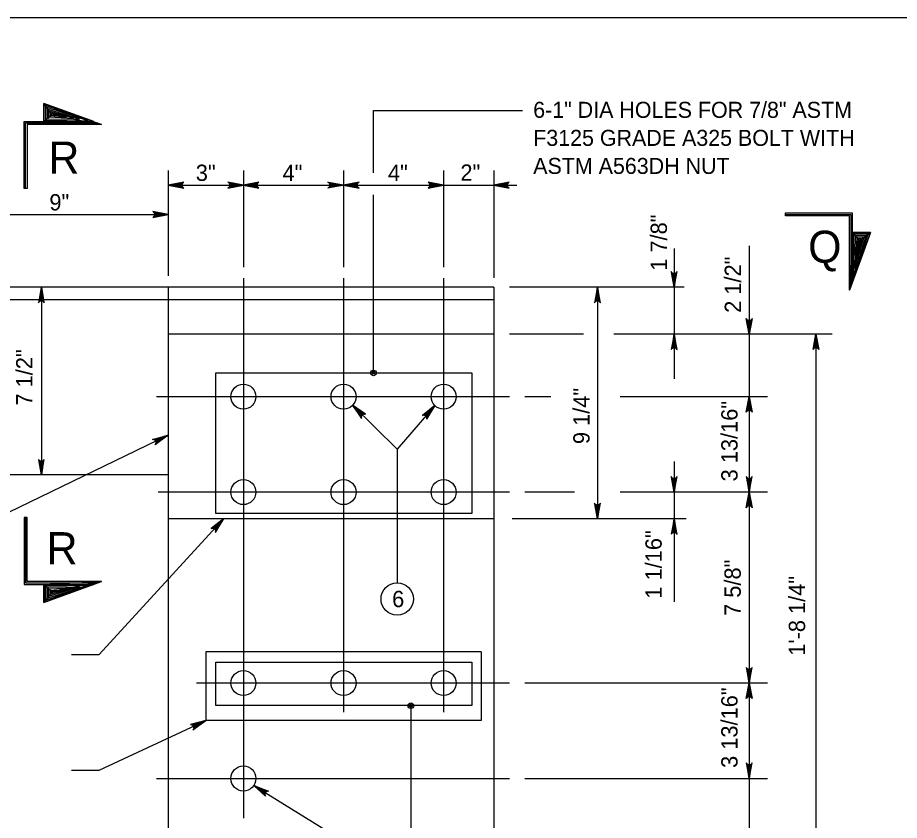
# Model space of a CAD drawing. Extents: x 632007860 to 635435983, y 295418622 to 297794622.
# Drawn here: x 634198331 to 634366113, y 295844947 to 295997622 of the extents above; entities that cross this region are included whole.
import ezdxf

# ---------------------------------------------------------------- set-up
doc = ezdxf.new("R2010")
doc.units = 0
for name, color, linetype in [('1', 7, 'Continuous'), ('8', 7, 'Continuous'), ('S-DETL-DIMS', 7, 'Continuous'), ('S-DETL-T120', 7, 'Continuous'), ('S-DETL-T240', 7, 'Continuous'), ('S-STEL', 7, 'Continuous')]:
    doc.layers.add(name, color=color, linetype=linetype)

msp = doc.modelspace()

# ---------------------------------------------------------------- linework, layer by layer
at = {"layer": '1'}
msp.add_line((633729860, 295997622), (634515860, 295997622), dxfattribs=at)
at = {"layer": '8'}
for p, q in [((634241293, 295948059), (634241293, 295845344)), ((634260341, 295948059), (634260341, 295865543)), ((634279390, 295948059), (634279390, 295865543)), ((634291933, 295925532), (634224763, 295925532)), ((634291933, 295907375), (634225070, 295907375)), ((634291933, 295871062), (634232388, 295871062)), ((634224763, 295852906), (634291933, 295852906))]:
    msp.add_line(p, q, dxfattribs=at)
at = {"layer": 'S-DETL-DIMS'}
for p, q in [((634227006, 295968528), (634227006, 295948537)), ((634241293, 295968528), (634241293, 295950183)), ((634260341, 295968528), (634260341, 295950183)), ((634279390, 295968528), (634279390, 295950183)), ((634288915, 295968528), (634288915, 295948122)), ((634227006, 295965771), (634293302, 295965771)), ((634184143, 295960169), (634227006, 295960169)), ((634337544, 295954211), (634337544, 295826801)), ((634323256, 295953709), (634323256, 295928950)), ((634202846, 295946369), (634202846, 295910650)), ((634325154, 295946369), (634291914, 295946369)), ((634308668, 295946369), (634308668, 295902318)), ((634305989, 295937436), (634291914, 295937436)), ((634353314, 295937436), (634311788, 295937436)), ((634350238, 295937436), (634350238, 295841001)), ((634299813, 295925532), (634294832, 295925532)), ((634340992, 295925532), (634312955, 295925532)), ((634262064, 295923889), (634270539, 295915532)), ((634277717, 295923839), (634270539, 295915532)), ((634227006, 295918226), (634185729, 295898258)), ((634270539, 295915532), (634270539, 295890129)), ((634323256, 295913197), (634323256, 295886521)), ((634323256, 295913070), (634323256, 295902318)), ((634304316, 295907375), (634294832, 295907375)), ((634340992, 295907375), (634312955, 295907375)), ((634213834, 295876466), (634237520, 295902318)), ((634325572, 295902318), (634292445, 295902318)), ((634208600, 295876466), (634213834, 295876466)), ((634340992, 295871062), (634294832, 295871062)), ((634213834, 295854523), (634234149, 295863918)), ((634208600, 295854523), (634213834, 295854523)), ((634294832, 295852906), (634340992, 295852906)), ((634243282, 295851598), (634273162, 295833077))]:
    msp.add_line(p, q, dxfattribs=at)
for points in [[(634200121, 295965153), (634199592, 295965153), (634199592, 295977853), (634203296, 295977853), (634203296, 295981320), (634214275, 295977324), (634200121, 295977324)], [(634344428, 295959940), (634344428, 295960469), (634357128, 295960469), (634357128, 295956765), (634360595, 295956765), (634356599, 295945786), (634356599, 295959940)], [(634236030, 295930046), (634284771, 295930046), (634284771, 295903315), (634236030, 295903315)], [(634200121, 295902528), (634199592, 295902528), (634199592, 295889828), (634203296, 295889828), (634203296, 295886361), (634214275, 295890357), (634200121, 295890357)], [(634236030, 295875025), (634284771, 295875025), (634284771, 295866774), (634236030, 295866774)]]:
    msp.add_lwpolyline(points, close=True, dxfattribs=at)
for points in [[(634199856, 295965153), (634199856, 295977589), (634213548, 295977589), (634214275, 295977324), (634200121, 295977324), (634200121, 295965153), (634199592, 295965153), (634199592, 295977853), (634212821, 295977853), (634203296, 295981320), (634203296, 295977853), (634214275, 295977324), (634203637, 295980895), (634203614, 295978108), (634211745, 295978016), (634203923, 295980528), (634203923, 295978406), (634210117, 295978314), (634204222, 295980149), (634204233, 295978727), (634209039, 295978486), (634204508, 295979748), (634204520, 295978991), (634207616, 295978739), (634204761, 295979484), (634204795, 295979163), (634206481, 295978968), (634204767, 295979326), (634203296, 295981320), (634203296, 295977853), (634204795, 295979163), (634214275, 295977324)], [(634266045, 295968106), (634266045, 295979980), (634294426, 295979980)], [(634227006, 295965771), (634229965, 295965216), (634229851, 295965295), (634229737, 295965374), (634229678, 295965473), (634229619, 295965572), (634229602, 295965672), (634229585, 295965771), (634229602, 295965870), (634229619, 295965969), (634229678, 295966068), (634229737, 295966168), (634229851, 295966247), (634229965, 295966326), (634227006, 295965771), (634229851, 295966247), (634229737, 295966168), (634227006, 295965771), (634229678, 295966068), (634229619, 295965969), (634227006, 295965771), (634229602, 295965870), (634229585, 295965771), (634227006, 295965771), (634229602, 295965672), (634229619, 295965572), (634227006, 295965771), (634229678, 295965473), (634229737, 295965374), (634227006, 295965771), (634229851, 295965295)], [(634241293, 295965771), (634238334, 295966326), (634238448, 295966247), (634238562, 295966168), (634238621, 295966068), (634238680, 295965969), (634238697, 295965870), (634238714, 295965771), (634238697, 295965672), (634238680, 295965572), (634238621, 295965473), (634238562, 295965374), (634238448, 295965295), (634238334, 295965216), (634241293, 295965771), (634238448, 295965295), (634238562, 295965374), (634241293, 295965771), (634238621, 295965473), (634238680, 295965572), (634241293, 295965771), (634238697, 295965672), (634238714, 295965771), (634241293, 295965771), (634238697, 295965870), (634238680, 295965969), (634241293, 295965771), (634238621, 295966068), (634238562, 295966168), (634241293, 295965771), (634238448, 295966247)], [(634241293, 295965771), (634244253, 295965216), (634244139, 295965295), (634244025, 295965374), (634243966, 295965473), (634243907, 295965572), (634243890, 295965672), (634243873, 295965771), (634243890, 295965870), (634243907, 295965969), (634243966, 295966068), (634244025, 295966168), (634244139, 295966247), (634244253, 295966326), (634241293, 295965771), (634244139, 295966247), (634244025, 295966168), (634241293, 295965771), (634243966, 295966068), (634243907, 295965969), (634241293, 295965771), (634243890, 295965870), (634243873, 295965771), (634241293, 295965771), (634243890, 295965672), (634243907, 295965572), (634241293, 295965771), (634243966, 295965473), (634244025, 295965374), (634241293, 295965771), (634244139, 295965295)], [(634260341, 295965771), (634257382, 295965216), (634257496, 295965295), (634257610, 295965374), (634257669, 295965473), (634257728, 295965572), (634257745, 295965672), (634257762, 295965771), (634257745, 295965870), (634257728, 295965969), (634257669, 295966068), (634257610, 295966168), (634257496, 295966247), (634257382, 295966326), (634260341, 295965771), (634257496, 295966247), (634257610, 295966168), (634260341, 295965771), (634257669, 295966068), (634257728, 295965969), (634260341, 295965771), (634257745, 295965870), (634257762, 295965771), (634260341, 295965771), (634257745, 295965672), (634257728, 295965572), (634260341, 295965771), (634257669, 295965473), (634257610, 295965374), (634260341, 295965771), (634257496, 295965295)], [(634260341, 295965771), (634263301, 295965216), (634263187, 295965295), (634263073, 295965374), (634263014, 295965473), (634262955, 295965572), (634262938, 295965672), (634262921, 295965771), (634262938, 295965870), (634262955, 295965969), (634263014, 295966068), (634263073, 295966168), (634263187, 295966247), (634263301, 295966326), (634260341, 295965771), (634263187, 295966247), (634263073, 295966168), (634260341, 295965771), (634263014, 295966068), (634262955, 295965969), (634260341, 295965771), (634262938, 295965870), (634262921, 295965771), (634260341, 295965771), (634262938, 295965672), (634262955, 295965572), (634260341, 295965771), (634263014, 295965473), (634263073, 295965374), (634260341, 295965771), (634263187, 295965295)], [(634279390, 295965771), (634276430, 295966326), (634276544, 295966247), (634276658, 295966168), (634276717, 295966068), (634276776, 295965969), (634276793, 295965870), (634276810, 295965771), (634276793, 295965672), (634276776, 295965572), (634276717, 295965473), (634276658, 295965374), (634276544, 295965295), (634276430, 295965216), (634279390, 295965771), (634276544, 295965295), (634276658, 295965374), (634279390, 295965771), (634276717, 295965473), (634276776, 295965572), (634279390, 295965771), (634276793, 295965672), (634276810, 295965771), (634279390, 295965771), (634276793, 295965870), (634276776, 295965969), (634279390, 295965771), (634276717, 295966068), (634276658, 295966168), (634279390, 295965771), (634276544, 295966247)], [(634288915, 295965771), (634291874, 295965216), (634291760, 295965295), (634291646, 295965374), (634291587, 295965473), (634291528, 295965572), (634291511, 295965672), (634291494, 295965771), (634291511, 295965870), (634291528, 295965969), (634291587, 295966068), (634291646, 295966168), (634291760, 295966247), (634291874, 295966326), (634288915, 295965771), (634291760, 295966247), (634291646, 295966168), (634288915, 295965771), (634291587, 295966068), (634291528, 295965969), (634288915, 295965771), (634291511, 295965870), (634291494, 295965771), (634288915, 295965771), (634291511, 295965672), (634291528, 295965572), (634288915, 295965771), (634291587, 295965473), (634291646, 295965374), (634288915, 295965771), (634291760, 295965295)], [(634266045, 295930046), (634266045, 295963892)], [(634227006, 295960169), (634224046, 295960723), (634224160, 295960644), (634224274, 295960565), (634224333, 295960466), (634224392, 295960367), (634224409, 295960268), (634224426, 295960169), (634224409, 295960069), (634224392, 295959970), (634224333, 295959871), (634224274, 295959772), (634224160, 295959693), (634224046, 295959614), (634227006, 295960169), (634224160, 295959693), (634224274, 295959772), (634227006, 295960169), (634224333, 295959871), (634224392, 295959970), (634227006, 295960169), (634224409, 295960069), (634224426, 295960169), (634227006, 295960169), (634224409, 295960268), (634224392, 295960367), (634227006, 295960169), (634224333, 295960466), (634224274, 295960565), (634227006, 295960169), (634224160, 295960644)], [(634344428, 295960204), (634356864, 295960204), (634356864, 295946513), (634356599, 295945786), (634356599, 295959940), (634344428, 295959940), (634344428, 295960469), (634357128, 295960469), (634357128, 295947240), (634360595, 295956765), (634357128, 295956765), (634356599, 295945786), (634360170, 295956424), (634357383, 295956447), (634357291, 295948315), (634359803, 295956137), (634357681, 295956137), (634357589, 295949944), (634359424, 295955839), (634358002, 295955827), (634357761, 295951022), (634359023, 295955552), (634358266, 295955541), (634358014, 295952444), (634358759, 295955300), (634358438, 295955265), (634358243, 295953580), (634358601, 295955293), (634360595, 295956765), (634357128, 295956765), (634358438, 295955265), (634356599, 295945786)], [(634323256, 295946369), (634323811, 295949328), (634323732, 295949214), (634323653, 295949100), (634323554, 295949041), (634323455, 295948983), (634323355, 295948966), (634323256, 295948949), (634323157, 295948966), (634323058, 295948983), (634322959, 295949041), (634322859, 295949100), (634322780, 295949214), (634322701, 295949328), (634323256, 295946369), (634322780, 295949214), (634322859, 295949100), (634323256, 295946369), (634322959, 295949041), (634323058, 295948983), (634323256, 295946369), (634323157, 295948966), (634323256, 295948949), (634323256, 295946369), (634323355, 295948966), (634323455, 295948983), (634323256, 295946369), (634323554, 295949041), (634323653, 295949100), (634323256, 295946369), (634323732, 295949214)], [(634202846, 295946369), (634202291, 295943409), (634202370, 295943524), (634202449, 295943638), (634202548, 295943696), (634202648, 295943755), (634202747, 295943772), (634202846, 295943789), (634202945, 295943772), (634203044, 295943755), (634203144, 295943696), (634203243, 295943638), (634203322, 295943524), (634203401, 295943409), (634202846, 295946369), (634203322, 295943524), (634203243, 295943638), (634202846, 295946369), (634203144, 295943696), (634203044, 295943755), (634202846, 295946369), (634202945, 295943772), (634202846, 295943789), (634202846, 295946369), (634202747, 295943772), (634202648, 295943755), (634202846, 295946369), (634202548, 295943696), (634202449, 295943638), (634202846, 295946369), (634202370, 295943524)], [(634308668, 295946369), (634308113, 295943409), (634308192, 295943524), (634308271, 295943638), (634308370, 295943696), (634308470, 295943755), (634308569, 295943772), (634308668, 295943789), (634308767, 295943772), (634308866, 295943755), (634308966, 295943696), (634309065, 295943638), (634309144, 295943524), (634309223, 295943409), (634308668, 295946369), (634309144, 295943524), (634309065, 295943638), (634308668, 295946369), (634308966, 295943696), (634308866, 295943755), (634308668, 295946369), (634308767, 295943772), (634308668, 295943789), (634308668, 295946369), (634308569, 295943772), (634308470, 295943755), (634308668, 295946369), (634308370, 295943696), (634308271, 295943638), (634308668, 295946369), (634308192, 295943524)], [(634337544, 295937436), (634336989, 295940396), (634337068, 295940282), (634337147, 295940168), (634337246, 295940109), (634337345, 295940050), (634337445, 295940033), (634337544, 295940016), (634337643, 295940033), (634337742, 295940050), (634337841, 295940109), (634337941, 295940168), (634338020, 295940282), (634338099, 295940396), (634337544, 295937436), (634338020, 295940282), (634337941, 295940168), (634337544, 295937436), (634337841, 295940109), (634337742, 295940050), (634337544, 295937436), (634337643, 295940033), (634337544, 295940016), (634337544, 295937436), (634337445, 295940033), (634337345, 295940050), (634337544, 295937436), (634337246, 295940109), (634337147, 295940168), (634337544, 295937436), (634337068, 295940282)], [(634323256, 295937436), (634322701, 295934477), (634322780, 295934591), (634322859, 295934705), (634322959, 295934764), (634323058, 295934823), (634323157, 295934840), (634323256, 295934857), (634323355, 295934840), (634323455, 295934823), (634323554, 295934764), (634323653, 295934705), (634323732, 295934591), (634323811, 295934477), (634323256, 295937436), (634323732, 295934591), (634323653, 295934705), (634323256, 295937436), (634323554, 295934764), (634323455, 295934823), (634323256, 295937436), (634323355, 295934840), (634323256, 295934857), (634323256, 295937436), (634323157, 295934840), (634323058, 295934823), (634323256, 295937436), (634322959, 295934764), (634322859, 295934705), (634323256, 295937436), (634322780, 295934591)], [(634350238, 295937436), (634350793, 295934477), (634350714, 295934591), (634350635, 295934705), (634350535, 295934764), (634350436, 295934823), (634350337, 295934840), (634350238, 295934857), (634350138, 295934840), (634350039, 295934823), (634349940, 295934764), (634349841, 295934705), (634349762, 295934591), (634349683, 295934477), (634350238, 295937436), (634349762, 295934591), (634349841, 295934705), (634350238, 295937436), (634349940, 295934764), (634350039, 295934823), (634350238, 295937436), (634350138, 295934840), (634350238, 295934857), (634350238, 295937436), (634350337, 295934840), (634350436, 295934823), (634350238, 295937436), (634350535, 295934764), (634350635, 295934705), (634350238, 295937436), (634350714, 295934591)], [(634337544, 295925532), (634338099, 295922573), (634338020, 295922687), (634337941, 295922801), (634337841, 295922859), (634337742, 295922918), (634337643, 295922935), (634337544, 295922952), (634337445, 295922935), (634337345, 295922918), (634337246, 295922859), (634337147, 295922801), (634337068, 295922687), (634336989, 295922573), (634337544, 295925532), (634337068, 295922687), (634337147, 295922801), (634337544, 295925532), (634337246, 295922859), (634337345, 295922918), (634337544, 295925532), (634337445, 295922935), (634337544, 295922952), (634337544, 295925532), (634337643, 295922935), (634337742, 295922918), (634337544, 295925532), (634337841, 295922859), (634337941, 295922801), (634337544, 295925532), (634338020, 295922687)], [(634262064, 295923889), (634263772, 295921410), (634263747, 295921546), (634263722, 295921683), (634263750, 295921794), (634263778, 295921906), (634263836, 295921989), (634263894, 295922071), (634263976, 295922129), (634264058, 295922188), (634264170, 295922217), (634264281, 295922246), (634264418, 295922221), (634264554, 295922197), (634262064, 295923889), (634264418, 295922221), (634264281, 295922246), (634262064, 295923889), (634264170, 295922217), (634264058, 295922188), (634262064, 295923889), (634263976, 295922129), (634263894, 295922071), (634262064, 295923889), (634263836, 295921989), (634263778, 295921906), (634262064, 295923889), (634263750, 295921794), (634263722, 295921683), (634262064, 295923889), (634263747, 295921546)], [(634277717, 295923839), (634275347, 295921981), (634275482, 295922015), (634275616, 295922048), (634275730, 295922027), (634275843, 295922006), (634275929, 295921953), (634276014, 295921900), (634276078, 295921822), (634276141, 295921744), (634276177, 295921634), (634276213, 295921524), (634276197, 295921387), (634276181, 295921249), (634277717, 295923839), (634276197, 295921387), (634276213, 295921524), (634277717, 295923839), (634276177, 295921634), (634276141, 295921744), (634277717, 295923839), (634276078, 295921822), (634276014, 295921900), (634277717, 295923839), (634275929, 295921953), (634275843, 295922006), (634277717, 295923839), (634275730, 295922027), (634275616, 295922048), (634277717, 295923839), (634275482, 295922015)], [(634227006, 295918226), (634224511, 295916384), (634224651, 295916633), (634224671, 295916870), (634224614, 295917069), (634224493, 295917238), (634224295, 295917369), (634224013, 295917413), (634227006, 295918226), (634224295, 295917369), (634224493, 295917238), (634227006, 295918226), (634224614, 295917069), (634224671, 295916870), (634227006, 295918226), (634224651, 295916633)], [(634202846, 295910650), (634203401, 295913609), (634203322, 295913495), (634203243, 295913381), (634203144, 295913323), (634203044, 295913264), (634202945, 295913247), (634202846, 295913230), (634202747, 295913247), (634202648, 295913264), (634202548, 295913323), (634202449, 295913381), (634202370, 295913495), (634202291, 295913609), (634202846, 295910650), (634202370, 295913495), (634202449, 295913381), (634202846, 295910650), (634202548, 295913323), (634202648, 295913264), (634202846, 295910650), (634202747, 295913247), (634202846, 295913230), (634202846, 295910650), (634202945, 295913247), (634203044, 295913264), (634202846, 295910650), (634203144, 295913323), (634203243, 295913381), (634202846, 295910650), (634203322, 295913495)], [(634323256, 295907375), (634323811, 295910335), (634323732, 295910221), (634323653, 295910107), (634323554, 295910048), (634323455, 295909989), (634323355, 295909972), (634323256, 295909955), (634323157, 295909972), (634323058, 295909989), (634322959, 295910048), (634322859, 295910107), (634322780, 295910221), (634322701, 295910335), (634323256, 295907375), (634322780, 295910221), (634322859, 295910107), (634323256, 295907375), (634322959, 295910048), (634323058, 295909989), (634323256, 295907375), (634323157, 295909972), (634323256, 295909955), (634323256, 295907375), (634323355, 295909972), (634323455, 295909989), (634323256, 295907375), (634323554, 295910048), (634323653, 295910107), (634323256, 295907375), (634323732, 295910221)], [(634337544, 295907375), (634338099, 295910335), (634338020, 295910221), (634337941, 295910107), (634337841, 295910048), (634337742, 295909989), (634337643, 295909972), (634337544, 295909955), (634337445, 295909972), (634337345, 295909989), (634337246, 295910048), (634337147, 295910107), (634337068, 295910221), (634336989, 295910335), (634337544, 295907375), (634337068, 295910221), (634337147, 295910107), (634337544, 295907375), (634337246, 295910048), (634337345, 295909989), (634337544, 295907375), (634337445, 295909972), (634337544, 295909955), (634337544, 295907375), (634337643, 295909972), (634337742, 295909989), (634337544, 295907375), (634337841, 295910048), (634337941, 295910107), (634337544, 295907375), (634338020, 295910221)], [(634337544, 295907375), (634338099, 295904416), (634338020, 295904530), (634337941, 295904644), (634337841, 295904703), (634337742, 295904762), (634337643, 295904779), (634337544, 295904796), (634337445, 295904779), (634337345, 295904762), (634337246, 295904703), (634337147, 295904644), (634337068, 295904530), (634336989, 295904416), (634337544, 295907375), (634337068, 295904530), (634337147, 295904644), (634337544, 295907375), (634337246, 295904703), (634337345, 295904762), (634337544, 295907375), (634337445, 295904779), (634337544, 295904796), (634337544, 295907375), (634337643, 295904779), (634337742, 295904762), (634337544, 295907375), (634337841, 295904703), (634337941, 295904644), (634337544, 295907375), (634338020, 295904530)], [(634308668, 295902318), (634309223, 295905277), (634309144, 295905163), (634309065, 295905049), (634308966, 295904990), (634308866, 295904931), (634308767, 295904914), (634308668, 295904897), (634308569, 295904914), (634308470, 295904931), (634308370, 295904990), (634308271, 295905049), (634308192, 295905163), (634308113, 295905277), (634308668, 295902318), (634308192, 295905163), (634308271, 295905049), (634308668, 295902318), (634308370, 295904990), (634308470, 295904931), (634308668, 295902318), (634308569, 295904914), (634308668, 295904897), (634308668, 295902318), (634308767, 295904914), (634308866, 295904931), (634308668, 295902318), (634308966, 295904990), (634309065, 295905049), (634308668, 295902318), (634309144, 295905163)], [(634199856, 295902528), (634199856, 295890093), (634213548, 295890093), (634214275, 295890357), (634200121, 295890357), (634200121, 295902528), (634199592, 295902528), (634199592, 295889828), (634212821, 295889828), (634203296, 295886361), (634203296, 295889828), (634214275, 295890357), (634203637, 295886787), (634203614, 295889574), (634211745, 295889666), (634203923, 295887154), (634203923, 295889276), (634210117, 295889367), (634204222, 295887532), (634204233, 295888954), (634209039, 295889195), (634204508, 295887934), (634204520, 295888691), (634207616, 295888943), (634204761, 295888198), (634204795, 295888519), (634206481, 295888714), (634204767, 295888356), (634203296, 295886361), (634203296, 295889828), (634204795, 295888519), (634214275, 295890357)], [(634237520, 295902318), (634235150, 295900460), (634235285, 295900493), (634235419, 295900527), (634235533, 295900506), (634235646, 295900484), (634235732, 295900432), (634235818, 295900379), (634235881, 295900301), (634235944, 295900223), (634235980, 295900113), (634236016, 295900003), (634236000, 295899865), (634235984, 295899728), (634237520, 295902318), (634236000, 295899865), (634236016, 295900003), (634237520, 295902318), (634235980, 295900113), (634235944, 295900223), (634237520, 295902318), (634235881, 295900301), (634235818, 295900379), (634237520, 295902318), (634235732, 295900432), (634235646, 295900484), (634237520, 295902318), (634235533, 295900506), (634235419, 295900527), (634237520, 295902318), (634235285, 295900493)], [(634323256, 295902318), (634322701, 295899358), (634322780, 295899472), (634322859, 295899586), (634322959, 295899645), (634323058, 295899704), (634323157, 295899721), (634323256, 295899738), (634323355, 295899721), (634323455, 295899704), (634323554, 295899645), (634323653, 295899586), (634323732, 295899472), (634323811, 295899358), (634323256, 295902318), (634323732, 295899472), (634323653, 295899586), (634323256, 295902318), (634323554, 295899645), (634323455, 295899704), (634323256, 295902318), (634323355, 295899721), (634323256, 295899738), (634323256, 295902318), (634323157, 295899721), (634323058, 295899704), (634323256, 295902318), (634322959, 295899645), (634322859, 295899586), (634323256, 295902318), (634322780, 295899472)], [(634337544, 295871062), (634338099, 295874021), (634338020, 295873907), (634337941, 295873793), (634337841, 295873735), (634337742, 295873676), (634337643, 295873659), (634337544, 295873642), (634337445, 295873659), (634337345, 295873676), (634337246, 295873735), (634337147, 295873793), (634337068, 295873907), (634336989, 295874021), (634337544, 295871062), (634337068, 295873907), (634337147, 295873793), (634337544, 295871062), (634337246, 295873735), (634337345, 295873676), (634337544, 295871062), (634337445, 295873659), (634337544, 295873642), (634337544, 295871062), (634337643, 295873659), (634337742, 295873676), (634337544, 295871062), (634337841, 295873735), (634337941, 295873793), (634337544, 295871062), (634338020, 295873907)], [(634337544, 295871062), (634338099, 295868103), (634338020, 295868217), (634337941, 295868331), (634337841, 295868390), (634337742, 295868448), (634337643, 295868465), (634337544, 295868482), (634337445, 295868465), (634337345, 295868448), (634337246, 295868390), (634337147, 295868331), (634337068, 295868217), (634336989, 295868103), (634337544, 295871062), (634337068, 295868217), (634337147, 295868331), (634337544, 295871062), (634337246, 295868390), (634337345, 295868448), (634337544, 295871062), (634337445, 295868465), (634337544, 295868482), (634337544, 295871062), (634337643, 295868465), (634337742, 295868448), (634337544, 295871062), (634337841, 295868390), (634337941, 295868331), (634337544, 295871062), (634338020, 295868217)], [(634273162, 295866774), (634273162, 295823010)], [(634234149, 295863918), (634231231, 295863180), (634231367, 295863156), (634231504, 295863132), (634231599, 295863067), (634231694, 295863001), (634231751, 295862918), (634231808, 295862836), (634231834, 295862738), (634231860, 295862641), (634231849, 295862526), (634231837, 295862412), (634231767, 295862292), (634231696, 295862173), (634234149, 295863918), (634231767, 295862292), (634231837, 295862412), (634234149, 295863918), (634231849, 295862526), (634231860, 295862641), (634234149, 295863918), (634231834, 295862738), (634231808, 295862836), (634234149, 295863918), (634231751, 295862918), (634231694, 295863001), (634234149, 295863918), (634231599, 295863067), (634231504, 295863132), (634234149, 295863918), (634231367, 295863156)], [(634337544, 295852906), (634338099, 295855865), (634338020, 295855751), (634337941, 295855637), (634337841, 295855578), (634337742, 295855519), (634337643, 295855502), (634337544, 295855485), (634337445, 295855502), (634337345, 295855519), (634337246, 295855578), (634337147, 295855637), (634337068, 295855751), (634336989, 295855865), (634337544, 295852906), (634337068, 295855751), (634337147, 295855637), (634337544, 295852906), (634337246, 295855578), (634337345, 295855519), (634337544, 295852906), (634337445, 295855502), (634337544, 295855485), (634337544, 295852906), (634337643, 295855502), (634337742, 295855519), (634337544, 295852906), (634337841, 295855578), (634337941, 295855637), (634337544, 295852906), (634338020, 295855751)], [(634243282, 295851598), (634246087, 295850503), (634245948, 295850497), (634245810, 295850490), (634245708, 295850437), (634245605, 295850384), (634245538, 295850308), (634245471, 295850233), (634245433, 295850140), (634245395, 295850047), (634245393, 295849932), (634245390, 295849816), (634245445, 295849689), (634245500, 295849562), (634243282, 295851598), (634245445, 295849689), (634245390, 295849816), (634243282, 295851598), (634245393, 295849932), (634245395, 295850047), (634243282, 295851598), (634245433, 295850140), (634245471, 295850233), (634243282, 295851598), (634245538, 295850308), (634245605, 295850384), (634243282, 295851598), (634245708, 295850437), (634245810, 295850490), (634243282, 295851598), (634245948, 295850497)]]:
    msp.add_lwpolyline(points, dxfattribs=at)
for centre, radius in [((634266051, 295930046), 529), ((634266051, 295930046), 265), ((634273162, 295866754), 529), ((634273162, 295866754), 265)]:
    msp.add_circle(centre, radius, dxfattribs=at)
at = {"layer": 'S-DETL-T120'}
msp.add_circle((634270556, 295887048), 3081, dxfattribs=at)
at = {"layer": 'S-STEL'}
for p, q in [((634288915, 295946369), (634176405, 295946369)), ((634227006, 295946369), (634227006, 295841001)), ((634288915, 295946369), (634288915, 295841001)), ((634184143, 295943986), (634288915, 295943986)), ((634288915, 295937436), (634227006, 295937436)), ((634227006, 295910650), (634176405, 295910650)), ((634288915, 295902318), (634227006, 295902318)), ((634286533, 295877028), (634234149, 295877028)), ((634234149, 295877028), (634234149, 295863918)), ((634286533, 295877028), (634286533, 295863918)), ((634286533, 295863918), (634234149, 295863918))]:
    msp.add_line(p, q, dxfattribs=at)
for centre in [(634241293, 295925532), (634260341, 295925532), (634279390, 295925532), (634241293, 295907375), (634260341, 295907375), (634279390, 295907375), (634241293, 295871062), (634260341, 295871062), (634279390, 295871062), (634241293, 295852906)]:
    msp.add_circle(centre, 2380, dxfattribs=at)

# ---------------------------------------------------------------- texts
at = {"layer": 'S-DETL-T120'}
for s, height, p in [('6-1" DIA HOLES FOR 7/8" ASTM', 3048.01, (634296439, 295978564)), ('F3125 GRADE A325 BOLT WITH ', 3048.01, (634296439, 295973230)), ('ASTM A563DH NUT', 3048.01, (634296439, 295967896)), ('3"', 3102.3, (634232231, 295966564)), ('4"', 3102.3, (634248741, 295966535)), ('4"', 3102.3, (634268800, 295966548)), ('2"', 3102.3, (634282586, 295966593)), ('9"', 3102.3, (634204371, 295960954)), ('6', 3102, (634269592, 295885497))]:
    msp.add_text(s, height=height, dxfattribs=at).set_placement(p)
for s, height, p in [('1 7/8"', 3102.3, (634321886, 295949473)), ('2 1/2"', 3102.3, (634335975, 295941473)), ('7 1/2"', 3102.2, (634201148, 295923838)), ('9 1/4"', 3102.3, (634307168, 295916510)), ('3 13/16"', 3102.3, (634335324, 295909412)), ('1 1/16"', 3102.3, (634320885, 295887112)), ('7 5/8"', 3102.3, (634335930, 295883832)), ('1\'-8 1/4"', 3102.3, (634348172, 295876257)), ('3 13/16"', 3102.3, (634335324, 295854916))]:
    msp.add_text(s, height=height, rotation=90, dxfattribs=at).set_placement(p)
at = {"layer": 'S-DETL-T240'}
for s, p in [('R', (634204195, 295967948)), ('Q', (634348760, 295951003)), ('R', (634203850, 295893666))]:
    msp.add_text(s, height=6096, dxfattribs=at).set_placement(p)

doc.saveas('drawing.dxf')
